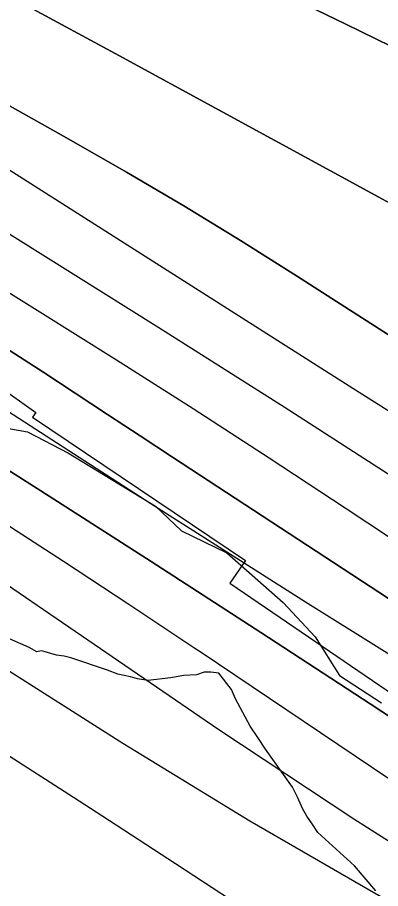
# Model space of a CAD drawing. Extents: x 3187622 to 3225504, y 800805 to 826213.
# Drawn here: x 3205628 to 3205820.4, y 811608.2 to 812069.6 of the extents above; entities that cross this region are included whole.
import ezdxf

# ---------------------------------------------------------------- set-up
doc = ezdxf.new("R2010")
doc.units = 0
for name, color, linetype in [('V-RIVR-EDGE', 7, 'Continuous'), ('V-RRAP-RVMT', 7, 'Continuous'), ('V-SITE-VEGE', 7, 'Continuous'), ('V-TOPO-DPTH', 7, 'Continuous'), ('V-TOPO-MAJR', 7, 'Continuous'), ('V-TOPO-MINR', 7, 'Continuous'), ('V-TOPO-WATR', 7, 'Continuous')]:
    doc.layers.add(name, color=color, linetype=linetype)

msp = doc.modelspace()

# ---------------------------------------------------------------- linework, layer by layer
at = {"layer": 'V-RIVR-EDGE'}
msp.add_lwpolyline([(3205623.399883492, 811851.8580617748), (3205633.393144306, 811850.0946345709), (3205655.099025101, 811838.7393033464), (3205701.1059478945, 811810.8060735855), (3205714.9833518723, 811797.7313831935), (3205738.861540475, 811785.9360012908), (3205768.789731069, 811759.7812463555), (3205785.6969727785, 811741.4829138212), (3205798.6867515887, 811721.0208721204), (3205820.8197851, 811706.6217303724)], dxfattribs=at)
at = {"layer": 'V-RRAP-RVMT'}
for p, q in [((3205530.759000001, 811936.386999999), (3205637.726000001, 811860.2699999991)), ((3205637.726000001, 811860.2699999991), (3205636.066000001, 811857.917999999)), ((3205636.066000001, 811857.917999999), (3205748.756000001, 811781.952999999)), ((3205748.756000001, 811781.952999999), (3205740.525000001, 811770.008999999)), ((3205740.525000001, 811770.008999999), (3205847.957000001, 811696.5449999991))]:
    msp.add_line(p, q, dxfattribs=at)
at = {"layer": 'V-SITE-VEGE'}
msp.add_lwpolyline([(3205817.847, 811606.965), (3205806.589, 811620.142), (3205787.205, 811637.882), (3205784.055, 811642.425), (3205781.358, 811646.51), (3205779.111, 811650.1410000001), (3205776.424, 811656.49), (3205773.731, 811661.934), (3205759.335, 811681.914), (3205755.289, 811688.269), (3205751.242, 811694.1730000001), (3205743.611, 811708.692), (3205741.37, 811713.681), (3205734.6180000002, 811722.313), (3205730.5470000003, 811722.782), (3205726.926, 811722.7980000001), (3205722.846, 811721.459), (3205716.055, 811721.033), (3205709.258, 811719.71), (3205697.031, 811718.405), (3205691.6040000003, 811719.333), (3205687.985, 811720.257), (3205681.2, 811721.643), (3205675.779, 811723.933), (3205656.346, 811730.355), (3205652.727, 811731.277), (3205648.6550000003, 811731.748), (3205642.7800000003, 811733.585), (3205640.519, 811734.0480000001), (3205638.254, 811733.606), (3205634.188, 811735.887), (3205623.799, 811740.458)], dxfattribs=at)
at = {"layer": 'V-TOPO-DPTH'}
for points in [[(3206933.662673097, 811403.9176371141), (3206347.6060509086, 811685.5102458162), (3206325.378899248, 811696.4492625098), (3206303.2953428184, 811707.664543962), (3206281.4271792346, 811719.2942225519), (3206259.702610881, 811731.2001659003), (3206171.55391958, 811780.5957041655), (3206105.796807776, 811817.2873502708), (3206039.95172146, 811853.8197538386), (3205973.974673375, 811890.1132936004), (3205907.9096507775, 811926.2475908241), (3205679.742015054, 812050.5073957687), (3205647.182389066, 812068.1682888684), (3205614.5833906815, 812085.7559094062), (3205581.9253336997, 812103.2336211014), (3205549.22790432, 812120.6380602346), (3205519.9671037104, 812136.1500350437), (3205472.698859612, 812161.419004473), (3205425.549423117, 812186.9059478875), (3205378.578198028, 812212.7198522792), (3205331.7257805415, 812238.7517306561), (3204942.6171508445, 812456.718531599)], [(3204942.6171508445, 812456.718531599), (3205331.7257805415, 812238.7517306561), (3205378.578198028, 812212.7198522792), (3205425.549423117, 812186.9059478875), (3205472.698859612, 812161.419004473), (3205519.9671037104, 812136.1500350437), (3205549.22790432, 812120.6380602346), (3205581.9253336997, 812103.2336211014), (3205614.5833906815, 812085.7559094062), (3205647.182389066, 812068.1682888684), (3205679.742015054, 812050.5073957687), (3205907.9096507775, 811926.2475908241), (3205973.974673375, 811890.1132936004), (3206039.95172146, 811853.8197538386), (3206105.796807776, 811817.2873502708), (3206171.55391958, 811780.5957041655), (3206259.702610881, 811731.2001659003), (3206281.4271792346, 811719.2942225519), (3206303.2953428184, 811707.664543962), (3206325.378899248, 811696.4492625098), (3206347.6060509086, 811685.5102458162), (3206933.662673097, 811403.9176371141)], [(3206608.763687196, 811650.637579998), (3206537.4342421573, 811689.0853098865), (3206384.707416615, 811773.1368517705), (3206363.5168020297, 811784.6494569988), (3206342.244823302, 811796.0076700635), (3206320.8507983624, 811807.1342948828), (3206299.375409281, 811818.1065275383), (3206119.150539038, 811908.9569905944), (3206040.04517772, 811948.6159273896), (3205960.824851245, 811988.0425859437), (3205881.432077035, 812027.1208271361), (3205801.9243376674, 812065.9667900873), (3205698.5943420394, 812116.170989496), (3205670.726256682, 812129.8614516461), (3205642.939335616, 812143.7129726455), (3205615.274160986, 812157.8060819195), (3205587.690150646, 812172.0602500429), (3205277.6736189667, 812333.9779935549), (3205223.246610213, 812362.9126547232)], [(3205223.246610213, 812362.9126547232), (3205277.6736189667, 812333.9779935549), (3205587.690150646, 812172.0602500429), (3205615.274160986, 812157.8060819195), (3205642.939335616, 812143.7129726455), (3205670.726256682, 812129.8614516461), (3205698.5943420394, 812116.170989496), (3205801.9243376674, 812065.9667900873), (3205881.432077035, 812027.1208271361), (3205960.824851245, 811988.0425859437), (3206040.04517772, 811948.6159273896), (3206119.150539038, 811908.9569905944), (3206299.375409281, 811818.1065275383), (3206320.8507983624, 811807.1342948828), (3206342.244823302, 811796.0076700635), (3206363.5168020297, 811784.6494569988), (3206384.707416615, 811773.1368517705), (3206537.4342421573, 811689.0853098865), (3206608.763687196, 811650.637579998)], [(3204896.912819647, 812360.7169893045), (3205281.948020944, 812150.3114347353), (3205330.1758508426, 812123.8015630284), (3205378.315184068, 812097.132876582), (3205426.321772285, 812070.2259680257), (3205474.2398638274, 812043.1602447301), (3205511.5858514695, 812021.9437693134), (3205540.6513780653, 812005.1777079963), (3205569.5660386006, 811988.1591372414), (3205598.254400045, 811970.7618023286), (3205626.7918954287, 811953.1119579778), (3205702.9437386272, 811905.3184952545), (3205769.2430364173, 811863.2731806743), (3205835.2744898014, 811820.8155757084), (3205900.904176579, 811777.7395351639), (3205966.2660189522, 811734.2512042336), (3206082.0246530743, 811656.4445697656), (3206097.9001626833, 811645.7844829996), (3206113.782178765, 811635.1341084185), (3206129.6739545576, 811624.4983021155), (3206145.572236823, 811613.8722079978), (3206148.1624880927, 811612.1426534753), (3206162.8685090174, 811602.547236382)], [(3204896.912819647, 812360.7169893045), (3205281.948020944, 812150.3114347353), (3205330.1758508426, 812123.8015630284), (3205378.315184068, 812097.132876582), (3205426.321772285, 812070.2259680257), (3205474.2398638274, 812043.1602447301), (3205511.5858514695, 812021.9437693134), (3205540.6513780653, 812005.1777079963), (3205569.5660386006, 811988.1591372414), (3205598.254400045, 811970.7618023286), (3205626.7918954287, 811953.1119579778), (3205702.9437386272, 811905.3184952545), (3205769.2430364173, 811863.2731806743), (3205835.2744898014, 811820.8155757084), (3205900.904176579, 811777.7395351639), (3205966.2660189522, 811734.2512042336), (3206082.0246530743, 811656.4445697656), (3206097.9001626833, 811645.7844829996), (3206113.782178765, 811635.1341084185), (3206129.6739545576, 811624.4983021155), (3206145.572236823, 811613.8722079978), (3206148.1624880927, 811612.1426534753), (3206162.8685090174, 811602.547236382)], [(3205911.0264181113, 811845.3718037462), (3205872.2693507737, 811870.6349910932), (3205833.423437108, 811895.7613496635), (3205794.5182925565, 811920.7964890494), (3205775.889401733, 811932.7376316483), (3205746.091536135, 811951.46232757), (3205716.07684343, 811969.8253530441), (3205685.736910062, 811987.6458728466), (3205655.180149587, 812005.1047222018), (3205613.919397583, 812028.1898871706), (3205603.811290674, 812033.7998439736), (3205593.677879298, 812039.3633334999), (3205583.506511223, 812044.8571221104), (3205573.3098386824, 812050.3044434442), (3205099.1651308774, 812301.5162483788)], [(3205099.1651308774, 812301.5162483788), (3205573.3098386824, 812050.3044434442), (3205583.506511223, 812044.8571221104), (3205593.677879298, 812039.3633334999), (3205603.811290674, 812033.7998439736), (3205613.919397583, 812028.1898871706), (3205655.180149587, 812005.1047222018), (3205685.736910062, 811987.6458728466), (3205716.07684343, 811969.8253530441), (3205746.091536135, 811951.46232757), (3205775.889401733, 811932.7376316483), (3205794.5182925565, 811920.7964890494), (3205833.423437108, 811895.7613496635), (3205872.2693507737, 811870.6349910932), (3205911.0264181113, 811845.3718037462)], [(3206094.8577300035, 811595.7175846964), (3206031.193902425, 811632.7867739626), (3205968.0042009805, 811670.6312542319), (3205905.525688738, 811709.6386710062), (3205843.5213026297, 811749.4213787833), (3205710.141340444, 811836.7525053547), (3205692.9580301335, 811848.0108003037), (3205675.7792765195, 811859.2760393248), (3205658.60735795, 811870.5516944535), (3205641.4399960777, 811881.8342936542), (3205636.570034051, 811885.0370069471), (3205621.7961215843, 811894.6526908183), (3205606.9622894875, 811904.1740387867), (3205592.038577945, 811913.5538829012), (3205577.0549467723, 811922.8393911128), (3205559.2278578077, 811933.7700321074), (3205553.0935568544, 811937.4867526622), (3205546.9335757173, 811941.1598839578), (3205540.735074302, 811944.7676313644), (3205534.5108927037, 811948.3317895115), (3205134.968537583, 812174.3234571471)], [(3205134.968537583, 812174.3234571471), (3205534.5108927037, 811948.3317895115), (3205540.735074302, 811944.7676313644), (3205546.9335757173, 811941.1598839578), (3205553.0935568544, 811937.4867526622), (3205559.2278578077, 811933.7700321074), (3205577.0549467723, 811922.8393911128), (3205592.038577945, 811913.5538829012), (3205606.9622894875, 811904.1740387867), (3205621.7961215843, 811894.6526908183), (3205636.570034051, 811885.0370069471), (3205641.4399960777, 811881.8342936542), (3205658.60735795, 811870.5516944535), (3205675.7792765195, 811859.2760393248), (3205692.9580301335, 811848.0108003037), (3205710.141340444, 811836.7525053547), (3205843.5213026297, 811749.4213787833), (3205905.525688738, 811709.6386710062), (3205968.0042009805, 811670.6312542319), (3206031.193902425, 811632.7867739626), (3206094.8577300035, 811595.7175846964)], [(3205969.9882078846, 811603.5101524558), (3205872.657452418, 811667.9646944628), (3205814.851821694, 811706.0252658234), (3205756.9132214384, 811743.8811463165), (3205698.7751668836, 811781.4299905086), (3205640.504142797, 811818.7741438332), (3205575.1384101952, 811860.4215810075), (3205549.3768407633, 811876.6688287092), (3205523.517053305, 811892.7565625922), (3205497.509938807, 811908.6050257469), (3205471.4046062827, 811924.2939750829), (3205423.986195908, 811952.4948499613), (3205374.016103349, 811982.0239304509), (3205323.936849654, 812011.3654947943), (3205273.6938542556, 812040.4257849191), (3205223.3416977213, 812069.2985588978)]]:
    msp.add_lwpolyline(points, dxfattribs=at)
at = {"layer": 'V-TOPO-MAJR'}
msp.add_lwpolyline([(3205205.1932432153, 811990.2639572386), (3205261.6269791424, 811955.5404059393), (3205317.993013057, 811920.6595565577), (3205346.089983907, 811903.1281149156), (3205374.0991763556, 811885.4586645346), (3205401.9767012, 811867.582201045), (3205429.766447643, 811849.5677288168), (3205462.004561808, 811828.4996322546), (3205473.6115142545, 811820.9189165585), (3205485.221273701, 811813.3425048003), (3205496.83524365, 811805.7725489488), (3205508.452020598, 811798.2068970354), (3205617.3650353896, 811727.318288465), (3205683.9313340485, 811685.1372417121), (3205751.1512802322, 811644.0555934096), (3205819.3516977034, 811604.6230427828), (3205888.2057627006, 811566.2898906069), (3206110.7657254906, 811445.9111408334), (3206142.50552286, 811429.2869295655), (3206174.5230638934, 811413.2356791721), (3206206.9572204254, 811398.0438700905), (3206239.6691206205, 811383.4250218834), (3206738.8259874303, 811168.2935343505)], dxfattribs=at)
at = {"layer": 'V-TOPO-MINR'}
for points in [[(3204942.6171508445, 812456.718531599), (3205331.7257805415, 812238.7517306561), (3205378.578198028, 812212.7198522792), (3205425.549423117, 812186.9059478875), (3205472.698859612, 812161.419004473), (3205519.9671037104, 812136.1500350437), (3205549.22790432, 812120.6380602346), (3205581.9253336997, 812103.2336211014), (3205614.5833906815, 812085.7559094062), (3205647.182389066, 812068.1682888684), (3205679.742015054, 812050.5073957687), (3205907.9096507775, 811926.2475908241), (3205973.974673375, 811890.1132936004), (3206039.95172146, 811853.8197538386), (3206105.796807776, 811817.2873502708), (3206171.55391958, 811780.5957041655), (3206259.702610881, 811731.2001659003), (3206281.4271792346, 811719.2942225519), (3206303.2953428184, 811707.664543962), (3206325.378899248, 811696.4492625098), (3206347.6060509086, 811685.5102458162), (3206933.662673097, 811403.9176371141)], [(3204889.6278672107, 812385.8589074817), (3205549.3765909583, 812033.4817946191), (3205554.953634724, 812030.4730828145), (3205560.5136443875, 812027.4335184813), (3205566.0481028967, 812024.347675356), (3205571.5655273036, 812021.2309797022), (3205577.046834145, 812018.052393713), (3205582.4970357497, 812014.8221691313), (3205587.900579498, 812011.5144866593), (3205593.2730180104, 812008.1551655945), (3205803.7718445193, 811874.4336845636), (3205878.5418637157, 811827.1914857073), (3205953.4645029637, 811780.1939175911), (3206028.6160722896, 811733.5632955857), (3206103.920261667, 811687.1773043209), (3206193.6755941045, 811632.1919541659), (3206224.453753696, 811613.9121764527), (3206255.5475842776, 811596.2048100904), (3206287.1149213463, 811579.356060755), (3206318.9979294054, 811563.0797227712), (3206412.7353680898, 811516.8349547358), (3206492.0387465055, 811478.5524570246), (3206571.7611546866, 811441.184229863), (3206652.1121075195, 811405.1874085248)], [(3205223.246610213, 812362.9126547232), (3205277.6736189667, 812333.9779935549), (3205587.690150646, 812172.0602500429), (3205615.274160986, 812157.8060819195), (3205642.939335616, 812143.7129726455), (3205670.726256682, 812129.8614516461), (3205698.5943420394, 812116.170989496), (3205801.9243376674, 812065.9667900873), (3205881.432077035, 812027.1208271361), (3205960.824851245, 811988.0425859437), (3206040.04517772, 811948.6159273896), (3206119.150539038, 811908.9569905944), (3206299.375409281, 811818.1065275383), (3206320.8507983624, 811807.1342948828), (3206342.244823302, 811796.0076700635), (3206363.5168020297, 811784.6494569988), (3206384.707416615, 811773.1368517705), (3206537.4342421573, 811689.0853098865), (3206608.763687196, 811650.637579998)], [(3204896.912819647, 812360.7169893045), (3205281.948020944, 812150.3114347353), (3205330.1758508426, 812123.8015630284), (3205378.315184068, 812097.132876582), (3205426.321772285, 812070.2259680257), (3205474.2398638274, 812043.1602447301), (3205511.5858514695, 812021.9437693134), (3205540.6513780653, 812005.1777079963), (3205569.5660386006, 811988.1591372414), (3205598.254400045, 811970.7618023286), (3205626.7918954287, 811953.1119579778), (3205702.9437386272, 811905.3184952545), (3205769.2430364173, 811863.2731806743), (3205835.2744898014, 811820.8155757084), (3205900.904176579, 811777.7395351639), (3205966.2660189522, 811734.2512042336), (3206082.0246530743, 811656.4445697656), (3206097.9001626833, 811645.7844829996), (3206113.782178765, 811635.1341084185), (3206129.6739545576, 811624.4983021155), (3206145.572236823, 811613.8722079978), (3206148.1624880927, 811612.1426534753), (3206162.8685090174, 811602.547236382)], [(3205099.1651308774, 812301.5162483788), (3205573.3098386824, 812050.3044434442), (3205583.506511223, 812044.8571221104), (3205593.677879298, 812039.3633334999), (3205603.811290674, 812033.7998439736), (3205613.919397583, 812028.1898871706), (3205655.180149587, 812005.1047222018), (3205685.736910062, 811987.6458728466), (3205716.07684343, 811969.8253530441), (3205746.091536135, 811951.46232757), (3205775.889401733, 811932.7376316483), (3205794.5182925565, 811920.7964890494), (3205833.423437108, 811895.7613496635), (3205872.2693507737, 811870.6349910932), (3205911.0264181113, 811845.3718037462)], [(3205205.820741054, 812163.6233513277), (3205290.5765053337, 812115.8648970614), (3205375.2681629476, 812067.9924054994), (3205523.349777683, 811984.0911653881), (3205540.6912744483, 811974.1302172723), (3205557.952641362, 811964.0341049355), (3205575.093813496, 811953.7352462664), (3205592.1548557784, 811943.3012233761), (3205639.842061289, 811913.7495880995), (3205680.561937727, 811888.244201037), (3205721.1156471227, 811862.4800148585), (3205761.420105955, 811836.3276300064), (3205801.5583977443, 811809.916446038), (3205813.661893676, 811801.8687542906), (3205856.6976151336, 811773.2777143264), (3205899.7478699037, 811744.708592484), (3205942.819924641, 811716.1723478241), (3205985.9065126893, 811687.6580212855), (3205995.985970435, 811680.9930561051), (3206034.2811290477, 811656.2138774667), (3206072.8925312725, 811631.949197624), (3206111.9782989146, 811608.456265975), (3206151.380310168, 811585.4778331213)], [(3205203.603116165, 812107.4974335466), (3205267.383305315, 812071.4180646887), (3205445.9602413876, 811970.3418933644), (3205461.009046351, 811961.745554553), (3205476.011901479, 811953.0704679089), (3205490.9458318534, 811944.2772595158), (3205505.8338123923, 811935.4053032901), (3205520.6424960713, 811926.4023981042), (3205535.3914202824, 811917.3036746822), (3205550.050705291, 811908.0612239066), (3205564.6502308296, 811898.722954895), (3205698.6324907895, 811812.0984749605), (3205780.5379607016, 811759.9622385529), (3205862.922733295, 811708.6071756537), (3205946.0264599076, 811658.4238730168), (3206029.609489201, 811609.0217438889), (3206150.5012498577, 811538.7184144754), (3206182.3475483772, 811520.8101635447), (3206214.518206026, 811503.527210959), (3206247.1754023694, 811487.1822058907), (3206280.156957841, 811471.4624991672), (3206587.676310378, 811330.3165558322)], [(3205176.0119389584, 812068.396725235), (3205260.310744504, 812019.0790201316), (3205344.500914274, 811969.5749159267), (3205482.1272923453, 811888.3429878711), (3205497.383266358, 811879.2502041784), (3205512.586545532, 811870.0709809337), (3205527.710782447, 811860.762098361), (3205542.782324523, 811851.366776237), (3205582.7752670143, 811826.1978442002), (3205617.700048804, 811803.993895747), (3205652.486585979, 811781.5775625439), (3205687.06575623, 811758.8426522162), (3205721.506681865, 811735.895357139), (3205725.29008761, 811733.349382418), (3205761.5202478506, 811708.9716168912), (3205797.7520553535, 811684.5963001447), (3205833.9863337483, 811660.2246565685), (3205870.222259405, 811635.8554617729), (3205900.524099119, 811615.479257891), (3205947.2342793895, 811585.0062272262)], [(3205223.3416977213, 812069.2985588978), (3205273.6938542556, 812040.4257849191), (3205323.936849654, 812011.3654947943), (3205374.016103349, 811982.0239304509), (3205423.986195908, 811952.4948499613), (3205471.4046062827, 811924.2939750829), (3205497.509938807, 811908.6050257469), (3205523.517053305, 811892.7565625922), (3205549.3768407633, 811876.6688287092), (3205575.1384101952, 811860.4215810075), (3205640.504142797, 811818.7741438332), (3205698.7751668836, 811781.4299905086), (3205756.9132214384, 811743.8811463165), (3205814.851821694, 811706.0252658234), (3205872.657452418, 811667.9646944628), (3205969.9882078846, 811603.5101524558)], [(3205142.1101220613, 812059.8553978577), (3205492.3865962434, 811854.3615457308), (3205497.2997684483, 811851.4530334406), (3205502.197388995, 811848.5187944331), (3205507.071682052, 811845.5459653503), (3205511.93042345, 811842.5474095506), (3205525.4678372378, 811834.1188366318), (3205536.9052948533, 811826.8952861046), (3205548.279384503, 811819.5746574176), (3205559.5584222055, 811812.1084114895), (3205570.7740919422, 811804.5450874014), (3205581.9416677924, 811796.9081232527), (3205593.108510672, 811789.2700876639), (3205604.2742540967, 811781.6304449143), (3205615.439264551, 811773.9897307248), (3205734.6872999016, 811692.3703848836), (3205806.156111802, 811645.0296906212), (3205878.5301052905, 811599.1665083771)], [(3205211.2236389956, 811930.5140019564), (3205296.401952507, 811878.7529700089), (3205440.9654993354, 811791.4202144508), (3205453.990023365, 811783.5331538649), (3205467.003404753, 811775.6277944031), (3205480.0000721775, 811767.6949866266), (3205492.9855969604, 811759.7438799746), (3205530.9133996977, 811736.4654155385), (3205562.7839902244, 811716.7494929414), (3205594.560620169, 811696.8844416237), (3205626.1963092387, 811676.7956972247), (3205657.738037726, 811656.5578241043), (3205672.8185848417, 811646.8065399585), (3205711.746970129, 811621.4555875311), (3205750.5645152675, 811595.9372143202)]]:
    msp.add_lwpolyline(points, dxfattribs=at)
at = {"layer": 'V-TOPO-WATR'}
msp.add_lwpolyline([(3205134.968537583, 812174.3234571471), (3205534.5108927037, 811948.3317895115), (3205540.735074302, 811944.7676313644), (3205546.9335757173, 811941.1598839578), (3205553.0935568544, 811937.4867526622), (3205559.2278578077, 811933.7700321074), (3205577.0549467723, 811922.8393911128), (3205592.038577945, 811913.5538829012), (3205606.9622894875, 811904.1740387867), (3205621.7961215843, 811894.6526908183), (3205636.570034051, 811885.0370069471), (3205641.4399960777, 811881.8342936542), (3205658.60735795, 811870.5516944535), (3205675.7792765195, 811859.2760393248), (3205692.9580301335, 811848.0108003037), (3205710.141340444, 811836.7525053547), (3205843.5213026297, 811749.4213787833), (3205905.525688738, 811709.6386710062), (3205968.0042009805, 811670.6312542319), (3206031.193902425, 811632.7867739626), (3206094.8577300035, 811595.7175846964)], dxfattribs=at)

doc.saveas('drawing.dxf')
